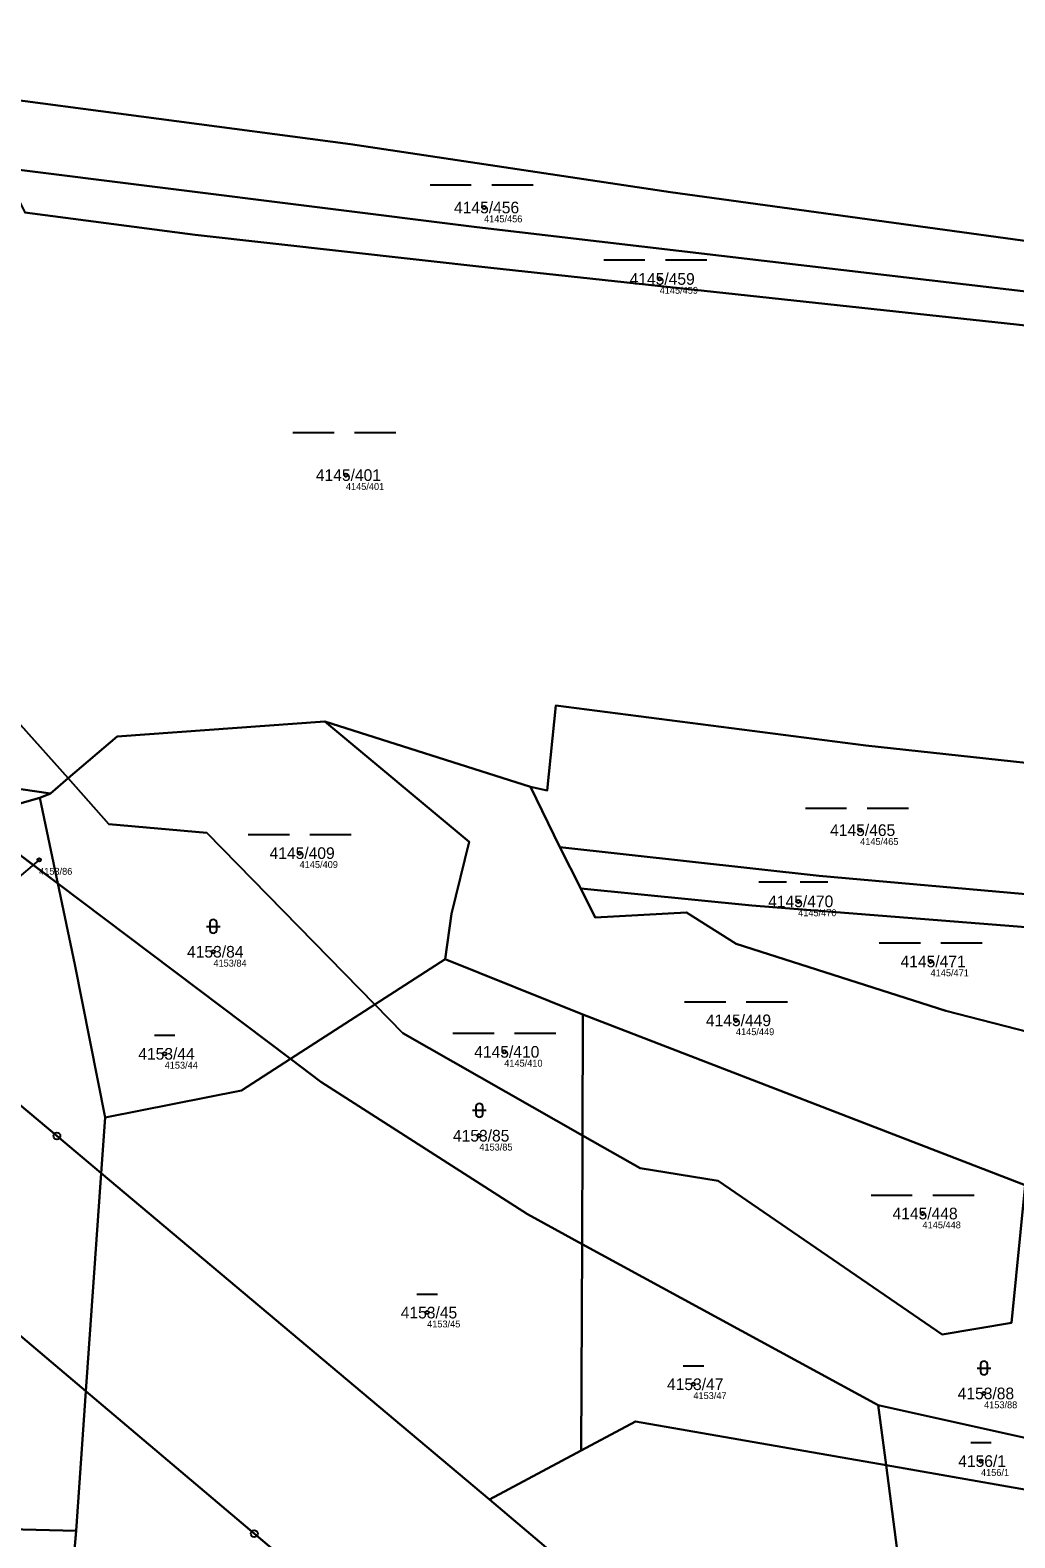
# Model space of a CAD drawing. Extents: x -739214 to -733252, y -1147612 to -1142842.
# Drawn here: x -736297.5 to -736154.1, y -1147334 to -1147114.3 of the extents above; entities that cross this region are included whole.
import ezdxf

# ---------------------------------------------------------------- set-up
doc = ezdxf.new("R2010")
doc.units = 0
for name, color, linetype in [('Definiční body', 7, 'Continuous'), ('Hranice parcel', 7, 'Continuous'), ('Parcelní čísla', 7, 'Continuous'), ('Polygon parcely', 7, 'Continuous'), ('Pop  PČ popisy', 7, 'Continuous'), ('Značky bodu BP', 7, 'Continuous'), ('Značky kultur', 7, 'Continuous')]:
    doc.layers.add(name, color=color, linetype=linetype)

msp = doc.modelspace()

# ---------------------------------------------------------------- linework, layer by layer
at = {"layer": 'Definiční body'}
for centre in [(-736231.36, -1147140.18), (-736205.79, -1147150.59), (-736251.48, -1147179.17), (-736176.6, -1147230.9), (-736296.15, -1147235.24), (-736258.22, -1147234.25), (-736185.62, -1147241.28), (-736270.77, -1147248.62), (-736166.34, -1147250.03), (-736194.68, -1147258.61), (-736277.87, -1147263.49), (-736228.42, -1147263.2), (-736232.05, -1147275.42), (-736167.51, -1147286.76), (-736239.65, -1147301.19), (-736200.88, -1147311.63), (-736158.55, -1147312.97), (-736159, -1147322.83)]:
    msp.add_circle(centre, 0.25, dxfattribs=at)
at = {"layer": 'Hranice parcel'}
for p, q in [((-736254.56, -1147215.08), (-736224.58, -1147224.57)), ((-736298.86, -1147215.57), (-736291.94, -1147223.35)), ((-736314.78, -1147222.6), (-736294.51, -1147225.54)), ((-736294.51, -1147225.54), (-736291.94, -1147223.35)), ((-736291.94, -1147223.35), (-736286.01, -1147230.01)), ((-736306.19, -1147229.07), (-736296.07, -1147226.21)), ((-736296.07, -1147226.21), (-736294.51, -1147225.54)), ((-736296.07, -1147226.21), (-736293.43, -1147238.69)), ((-736220.33, -1147233.38), (-736224.58, -1147224.57)), ((-736293.43, -1147238.69), (-736306.19, -1147229.07)), ((-736286.01, -1147230.01), (-736271.71, -1147231.29)), ((-736271.71, -1147231.29), (-736247.27, -1147256.32)), ((-736217.29, -1147239.39), (-736220.33, -1147233.38)), ((-736259.54, -1147264.24), (-736293.43, -1147238.69)), ((-736247.27, -1147256.32), (-736237.04, -1147249.72)), ((-736216.97, -1147257.76), (-736237.04, -1147249.72)), ((-736259.54, -1147264.24), (-736247.27, -1147256.32)), ((-736217.03, -1147275.38), (-736216.97, -1147257.76)), ((-736152.55, -1147282.64), (-736216.97, -1147257.76)), ((-736255.14, -1147267.55), (-736259.54, -1147264.24)), ((-736225.05, -1147286.86), (-736255.14, -1147267.55)), ((-736286.55, -1147272.79), (-736287.11, -1147280.88)), ((-736217.09, -1147291.2), (-736217.03, -1147275.38)), ((-736217.03, -1147275.38), (-736208.65, -1147280.16)), ((-736287.11, -1147280.88), (-736289.33, -1147312.66)), ((-736287.11, -1147280.88), (-736230.56, -1147328.43)), ((-736154.57, -1147302.67), (-736152.55, -1147282.64)), ((-736217.09, -1147291.2), (-736225.05, -1147286.86)), ((-736217.2, -1147321.28), (-736217.09, -1147291.2)), ((-736173.95, -1147314.7), (-736217.09, -1147291.2)), ((-736289.33, -1147312.66), (-736312.78, -1147292.82)), ((-736290.75, -1147333), (-736289.33, -1147312.66)), ((-736264.82, -1147333.39), (-736289.33, -1147312.66)), ((-736172.81, -1147323.43), (-736173.95, -1147314.7)), ((-736209.33, -1147317.06), (-736217.2, -1147321.28)), ((-736172.81, -1147323.43), (-736209.33, -1147317.06)), ((-736217.2, -1147321.28), (-736230.56, -1147328.43)), ((-736230.56, -1147328.43), (-736215.05, -1147341.6)), ((-736290.75, -1147333), (-736339.51, -1147331.79)), ((-736292.93, -1147358.24), (-736290.75, -1147333)), ((-736238.97, -1147355.21), (-736264.82, -1147333.39))]:
    msp.add_line(p, q, dxfattribs=at)
for points in [[(-736306.66, -1147123.57), (-736250.79, -1147130.96), (-736204.19, -1147137.96), (-736112.99, -1147150.5)], [(-736301.37, -1147134.38), (-736232.4, -1147143.05), (-736137.15, -1147154.21), (-736112.8, -1147156.44)], [(-736112.65, -1147161.26), (-736125.93, -1147160.22), (-736230.38, -1147148.98), (-736273.42, -1147144.14), (-736298.23, -1147140.92)], [(-736224.58, -1147224.57), (-736222.15, -1147225.1), (-736220.93, -1147212.73), (-736175.75, -1147218.55), (-736130.96, -1147223.42)], [(-736291.94, -1147223.35), (-736284.77, -1147217.26), (-736254.56, -1147215.08)], [(-736237.04, -1147249.72), (-736236.11, -1147243.07), (-736233.53, -1147232.6), (-736254.56, -1147215.08)], [(-736220.33, -1147233.38), (-736182.56, -1147237.57), (-736146.96, -1147240.73)], [(-736338.09, -1147238.09), (-736337.1, -1147238.92), (-736293.57, -1147275.45), (-736287.11, -1147280.88)], [(-736293.43, -1147238.69), (-736290.93, -1147250.49), (-736286.55, -1147272.79)], [(-736150.34, -1147260.79), (-736164.1, -1147257.23), (-736194.66, -1147247.44), (-736201.88, -1147242.88), (-736215.17, -1147243.64), (-736217.29, -1147239.39)], [(-736217.29, -1147239.39), (-736192.38, -1147241.9), (-736148.78, -1147245.33)], [(-736247.27, -1147256.32), (-736243.21, -1147260.47), (-736217.03, -1147275.38)], [(-736286.55, -1147272.79), (-736266.67, -1147268.84), (-736259.54, -1147264.24)], [(-736208.65, -1147280.16), (-736197.28, -1147281.97), (-736164.67, -1147304.4), (-736154.57, -1147302.67)], [(-736173.95, -1147314.7), (-736149.76, -1147320.07), (-736143.45, -1147307.86)], [(-736164.88, -1147384.68), (-736165.97, -1147376.29), (-736172.81, -1147323.43)], [(-736172.81, -1147323.43), (-736143.52, -1147328.57), (-736142.9, -1147328.69)]]:
    msp.add_lwpolyline(points, dxfattribs=at)
at = {"layer": 'Polygon parcely'}
for points in [[(-736395.51, -1147093.81), (-736389.36, -1147119.32), (-736381.59, -1147116.96), (-736332.59, -1147120.66), (-736306.66, -1147123.57), (-736250.79, -1147130.96), (-736204.19, -1147137.96), (-736112.99, -1147150.5), (-736113.37, -1147138.78), (-736113.43, -1147136.95), (-736109.84, -1147127.51), (-736105.45, -1147115.99), (-736108.07, -1147110.02)], [(-736125.93, -1147160.22), (-736230.38, -1147148.98), (-736273.42, -1147144.14), (-736298.23, -1147140.92)], [(-736298.86, -1147215.57), (-736291.94, -1147223.35), (-736284.77, -1147217.26), (-736254.56, -1147215.08), (-736224.58, -1147224.57), (-736222.15, -1147225.1), (-736220.93, -1147212.73), (-736175.75, -1147218.55), (-736130.96, -1147223.42)]]:
    msp.add_lwpolyline(points, dxfattribs=at)
for points in [[(-736306.66, -1147123.57), (-736301.37, -1147134.38), (-736232.4, -1147143.05), (-736137.15, -1147154.21), (-736112.8, -1147156.44), (-736112.99, -1147150.5), (-736204.19, -1147137.96), (-736250.79, -1147130.96)], [(-736301.37, -1147134.38), (-736298.23, -1147140.92), (-736273.42, -1147144.14), (-736230.38, -1147148.98), (-736125.93, -1147160.22), (-736112.65, -1147161.26), (-736112.8, -1147156.44), (-736137.15, -1147154.21), (-736232.4, -1147143.05)], [(-736291.94, -1147223.35), (-736298.86, -1147215.57), (-736318.19, -1147213.26), (-736318.76, -1147219.6), (-736314.78, -1147222.6), (-736294.51, -1147225.54)], [(-736142.48, -1147233.2), (-736139.03, -1147227.4), (-736130.96, -1147223.42), (-736175.75, -1147218.55), (-736220.93, -1147212.73), (-736222.15, -1147225.1), (-736224.58, -1147224.57), (-736220.33, -1147233.38), (-736182.56, -1147237.57), (-736146.96, -1147240.73)], [(-736286.01, -1147230.01), (-736271.71, -1147231.29), (-736247.27, -1147256.32), (-736237.04, -1147249.72), (-736236.11, -1147243.07), (-736233.53, -1147232.6), (-736254.56, -1147215.08), (-736284.77, -1147217.26), (-736291.94, -1147223.35)], [(-736220.33, -1147233.38), (-736224.58, -1147224.57), (-736254.56, -1147215.08), (-736233.53, -1147232.6), (-736236.11, -1147243.07), (-736237.04, -1147249.72), (-736216.97, -1147257.76), (-736152.55, -1147282.64), (-736150.34, -1147260.79), (-736164.1, -1147257.23), (-736194.66, -1147247.44), (-736201.88, -1147242.88), (-736215.17, -1147243.64), (-736217.29, -1147239.39)], [(-736306.19, -1147229.07), (-736296.07, -1147226.21), (-736294.51, -1147225.54), (-736314.78, -1147222.6)], [(-736293.43, -1147238.69), (-736259.54, -1147264.24), (-736247.27, -1147256.32), (-736271.71, -1147231.29), (-736286.01, -1147230.01), (-736291.94, -1147223.35), (-736294.51, -1147225.54), (-736296.07, -1147226.21)], [(-736306.19, -1147229.07), (-736293.43, -1147238.69), (-736296.07, -1147226.21)], [(-736338.09, -1147238.09), (-736337.1, -1147238.92), (-736293.57, -1147275.45), (-736287.11, -1147280.88), (-736286.55, -1147272.79), (-736290.93, -1147250.49), (-736293.43, -1147238.69), (-736306.19, -1147229.07), (-736309.38, -1147229.97)], [(-736220.33, -1147233.38), (-736217.29, -1147239.39), (-736192.38, -1147241.9), (-736148.78, -1147245.33), (-736148.6, -1147243.5), (-736146.96, -1147240.73), (-736182.56, -1147237.57)], [(-736287.11, -1147280.88), (-736293.57, -1147275.45), (-736337.1, -1147238.92), (-736338.09, -1147238.09), (-736368.97, -1147245.83), (-736329.82, -1147278.57), (-736312.78, -1147292.82), (-736289.33, -1147312.66)], [(-736290.93, -1147250.49), (-736286.55, -1147272.79), (-736266.67, -1147268.84), (-736259.54, -1147264.24), (-736293.43, -1147238.69)], [(-736148.78, -1147245.33), (-736192.38, -1147241.9), (-736217.29, -1147239.39), (-736215.17, -1147243.64), (-736201.88, -1147242.88), (-736194.66, -1147247.44), (-736164.1, -1147257.23), (-736150.34, -1147260.79)], [(-736217.03, -1147275.38), (-736216.97, -1147257.76), (-736237.04, -1147249.72), (-736247.27, -1147256.32), (-736243.21, -1147260.47)], [(-736217.09, -1147291.2), (-736217.03, -1147275.38), (-736243.21, -1147260.47), (-736247.27, -1147256.32), (-736259.54, -1147264.24), (-736255.14, -1147267.55), (-736225.05, -1147286.86)], [(-736154.57, -1147302.67), (-736152.55, -1147282.64), (-736216.97, -1147257.76), (-736217.03, -1147275.38), (-736208.65, -1147280.16), (-736197.28, -1147281.97), (-736164.67, -1147304.4)], [(-736255.14, -1147267.55), (-736259.54, -1147264.24), (-736266.67, -1147268.84), (-736286.55, -1147272.79), (-736287.11, -1147280.88), (-736230.56, -1147328.43), (-736217.2, -1147321.28), (-736217.09, -1147291.2), (-736225.05, -1147286.86)], [(-736143.45, -1147307.86), (-736143.34, -1147286.26), (-736152.55, -1147282.64), (-736154.57, -1147302.67), (-736164.67, -1147304.4), (-736197.28, -1147281.97), (-736208.65, -1147280.16), (-736217.03, -1147275.38), (-736217.09, -1147291.2), (-736173.95, -1147314.7), (-736149.76, -1147320.07)], [(-736208.85, -1147367.74), (-736198.69, -1147372.78), (-736181.85, -1147394.88), (-736142.09, -1147462.56), (-736135, -1147475.28), (-736133.45, -1147486.07), (-736133.16, -1147488.42), (-736130.94, -1147478.1), (-736130.56, -1147457.81), (-736134.42, -1147435.02), (-736143.06, -1147413.22), (-736153.87, -1147396.53), (-736155.07, -1147394.68), (-736164.88, -1147384.68), (-736169.79, -1147379.65), (-736215.05, -1147341.6), (-736230.56, -1147328.43), (-736287.11, -1147280.88), (-736289.33, -1147312.66), (-736264.82, -1147333.39), (-736238.97, -1147355.21), (-736235.61, -1147358.04), (-736222.54, -1147369.05)], [(-736289.33, -1147312.66), (-736312.78, -1147292.82), (-736356.09, -1147293.34), (-736356.84, -1147296.34), (-736449.78, -1147290.68), (-736448.29, -1147307.61), (-736355.84, -1147315.15), (-736357.09, -1147310.89), (-736333.27, -1147311.39), (-736339.51, -1147331.79), (-736290.75, -1147333)], [(-736172.81, -1147323.43), (-736173.95, -1147314.7), (-736217.09, -1147291.2), (-736217.2, -1147321.28), (-736209.33, -1147317.06)], [(-736143.52, -1147328.57), (-736142.9, -1147328.69), (-736143.45, -1147307.86), (-736149.76, -1147320.07), (-736173.95, -1147314.7), (-736172.81, -1147323.43)], [(-736243.21, -1147362.41), (-736238.97, -1147355.21), (-736264.82, -1147333.39), (-736289.33, -1147312.66), (-736290.75, -1147333), (-736292.93, -1147358.24)], [(-736169.79, -1147379.65), (-736164.88, -1147384.68), (-736165.97, -1147376.29), (-736172.81, -1147323.43), (-736209.33, -1147317.06), (-736217.2, -1147321.28), (-736230.56, -1147328.43), (-736215.05, -1147341.6)], [(-736142.9, -1147328.69), (-736143.52, -1147328.57), (-736172.81, -1147323.43), (-736165.97, -1147376.29), (-736164.88, -1147384.68), (-736155.07, -1147394.68), (-736153.87, -1147396.53), (-736098.76, -1147409.62), (-736107.76, -1147381.57), (-736048.47, -1147388.6), (-736014.79, -1147390.9), (-735981.17, -1147391.86), (-735992.39, -1147374.26), (-735998.36, -1147365.74), (-736022.1, -1147339.15), (-736054.61, -1147334.7), (-736057.39, -1147340.96), (-736110.26, -1147334.45), (-736119.79, -1147352.45), (-736142.94, -1147340.72)], [(-736437.18, -1147345.07), (-736442.34, -1147346.27), (-736292.93, -1147358.24), (-736290.75, -1147333), (-736339.51, -1147331.79), (-736346.85, -1147331.61), (-736346.73, -1147333.63), (-736434.14, -1147326.84), (-736434.93, -1147331.58)]]:
    msp.add_lwpolyline(points, close=True, dxfattribs=at)
at = {"layer": 'Pop  PČ popisy'}
for p, q in [((-736296.15, -1147235.24), (-736296.82, -1147235.81)), ((-736296.82, -1147235.81), (-736299.12, -1147237.74))]:
    msp.add_line(p, q, dxfattribs=at)
at = {"layer": 'Značky bodu BP'}
for centre, radius in [((-736293.57, -1147275.45), 0.5), ((-736293.57, -1147275.45), 0.0303), ((-736264.82, -1147333.39), 0.5), ((-736264.82, -1147333.39), 0.0303)]:
    msp.add_circle(centre, radius, dxfattribs=at)
at = {"layer": 'Značky kultur'}
for p, q in [((-736239.22, -1147136.88), (-736233.22, -1147136.88)), ((-736230.22, -1147136.88), (-736224.22, -1147136.88)), ((-736213.93, -1147147.79), (-736207.93, -1147147.79)), ((-736204.93, -1147147.79), (-736198.93, -1147147.79)), ((-736259.21, -1147172.97), (-736253.21, -1147172.97)), ((-736250.21, -1147172.97), (-736244.21, -1147172.97)), ((-736184.56, -1147227.68), (-736178.56, -1147227.68)), ((-736175.56, -1147227.68), (-736169.56, -1147227.68)), ((-736265.71, -1147231.55), (-736259.71, -1147231.55)), ((-736256.71, -1147231.55), (-736250.71, -1147231.55)), ((-736191.34, -1147238.44), (-736187.32, -1147238.44)), ((-736185.31, -1147238.44), (-736181.29, -1147238.44)), ((-736271.77, -1147244.92), (-736269.77, -1147244.92)), ((-736271.27, -1147244.42), (-736271.27, -1147245.42)), ((-736270.27, -1147245.42), (-736270.27, -1147244.42)), ((-736173.83, -1147247.33), (-736167.83, -1147247.33)), ((-736164.83, -1147247.33), (-736158.83, -1147247.33)), ((-736202.17, -1147255.91), (-736196.17, -1147255.91)), ((-736193.17, -1147255.91), (-736187.17, -1147255.91)), ((-736279.37, -1147260.79), (-736276.37, -1147260.79)), ((-736235.91, -1147260.5), (-736229.91, -1147260.5)), ((-736226.91, -1147260.5), (-736220.91, -1147260.5)), ((-736233.05, -1147271.72), (-736231.05, -1147271.72)), ((-736232.55, -1147271.22), (-736232.55, -1147272.22)), ((-736231.55, -1147272.22), (-736231.55, -1147271.22)), ((-736175, -1147284.06), (-736169, -1147284.06)), ((-736166, -1147284.06), (-736160, -1147284.06)), ((-736241.15, -1147298.49), (-736238.15, -1147298.49)), ((-736202.38, -1147308.93), (-736199.38, -1147308.93)), ((-736159.55, -1147309.27), (-736157.55, -1147309.27)), ((-736159.05, -1147308.77), (-736159.05, -1147309.77)), ((-736158.05, -1147309.77), (-736158.05, -1147308.77)), ((-736160.5, -1147320.13), (-736157.5, -1147320.13))]:
    msp.add_line(p, q, dxfattribs=at)
for centre, start, end in [((-736270.77, -1147244.42), 0, 180), ((-736270.77, -1147245.42), 180, 359.9879), ((-736232.05, -1147271.22), 0, 180), ((-736232.05, -1147272.22), 180, 359.9879), ((-736158.55, -1147308.77), 0, 180), ((-736158.55, -1147309.77), 180, 359.9879)]:
    msp.add_arc(centre, 0.5, start, end, dxfattribs=at)

# ---------------------------------------------------------------- texts
at = {"layer": 'Definiční body'}
for s, p in [('4145/456', (-736231.36, -1147142.34)), ('4145/459', (-736205.79, -1147152.75)), ('4145/401', (-736251.48, -1147181.33)), ('4145/465', (-736176.6, -1147233.06)), ('4153/86', (-736296.15, -1147237.4)), ('4145/409', (-736258.22, -1147236.41)), ('4145/470', (-736185.62, -1147243.44)), ('4153/84', (-736270.77, -1147250.78)), ('4145/471', (-736166.34, -1147252.19)), ('4145/449', (-736194.68, -1147260.77)), ('4153/44', (-736277.87, -1147265.65)), ('4145/410', (-736228.42, -1147265.36)), ('4153/85', (-736232.05, -1147277.58)), ('4145/448', (-736167.51, -1147288.92)), ('4153/45', (-736239.65, -1147303.35)), ('4153/47', (-736200.88, -1147313.79)), ('4153/88', (-736158.55, -1147315.13)), ('4156/1', (-736159, -1147324.99))]:
    msp.add_text(s, height=1, dxfattribs=at).set_placement(p)
at = {"layer": 'Parcelní čísla'}
for s, p in [('4145/456', (-736235.73, -1147141.03)), ('4145/459', (-736210.16, -1147151.44)), ('4145/401', (-736255.85, -1147180.02)), ('4145/465', (-736180.97, -1147231.75)), ('4145/409', (-736262.59, -1147235.1)), ('4145/470', (-736189.99, -1147242.13)), ('4153/84', (-736274.61, -1147249.47)), ('4145/471', (-736170.71, -1147250.88)), ('4145/449', (-736199.05, -1147259.46)), ('4153/44', (-736281.71, -1147264.34)), ('4145/410', (-736232.79, -1147264.05)), ('4153/85', (-736235.89, -1147276.27)), ('4145/448', (-736171.88, -1147287.61)), ('4153/45', (-736243.49, -1147302.04)), ('4153/47', (-736204.72, -1147312.48)), ('4153/88', (-736162.39, -1147313.82)), ('4156/1', (-736162.31, -1147323.68))]:
    msp.add_text(s, height=1.7, dxfattribs=at).set_placement(p)

doc.saveas('drawing.dxf')
